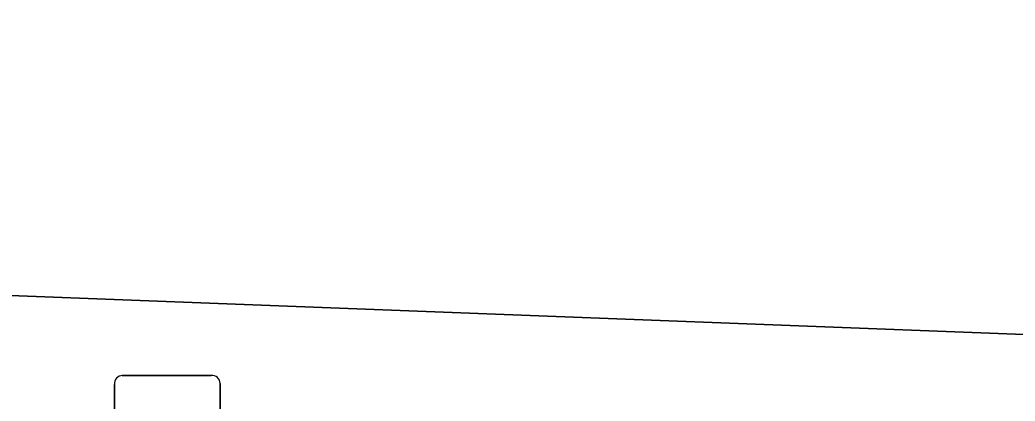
# Model space of a CAD drawing. Extents: x 160888 to 161385, y 386490 to 386908.
# Drawn here: x 161057.28 to 161066.69, y 386760.08 to 386763.68 of the extents above; entities that cross this region are included whole.
import ezdxf

# ---------------------------------------------------------------- set-up
doc = ezdxf.new("R2010")
doc.units = 0
for name, color, linetype in [('IMGEO_Fietsenrek', 7, 'Continuous'), ('IMGEO_Rijbaan_lokaal_open', 7, 'Continuous'), ('IMGEO_Voetpad_open', 7, 'Continuous')]:
    doc.layers.add(name, color=color, linetype=linetype)

msp = doc.modelspace()

# ---------------------------------------------------------------- linework, layer by layer
at = {"layer": 'IMGEO_Fietsenrek'}
for p, q in [((161058.2519, 386760.3225), (161059.0928, 386760.3225)), ((161059.0928, 386760.3225), (161058.2519, 386760.3225)), ((161058.1775, 386759.3979), (161058.1775, 386760.2388)), ((161058.1775, 386760.2388), (161058.1775, 386759.3979)), ((161059.1765, 386760.2481), (161059.1765, 386759.4072)), ((161059.1765, 386759.4072), (161059.1765, 386760.2481))]:
    msp.add_line(p, q, dxfattribs=at)
for centre, start, end in [((161058.2552, 386760.2446), 92.4484, 184.28452), ((161058.2552, 386760.2446), 92.4484, 184.28452), ((161059.0986, 386760.2448), 2.4484, 94.28452), ((161059.0986, 386760.2448), 2.4484, 94.28452)]:
    msp.add_arc(centre, 0.0779, start, end, dxfattribs=at)
at = {"layer": 'IMGEO_Rijbaan_lokaal_open'}
msp.add_lwpolyline([(161123.471, 386765.083), (161122.754, 386764.747), (161121.166, 386764.598), (161120.987, 386764.606), (161099.456, 386765.491), (161096.312, 386765.62), (161077.44, 386766.396), (161074.326, 386766.524), (161051.361, 386767.468), (161051.127, 386761.313), (161096.837, 386759.553), (161132.404, 386758.088), (161135.202, 386826.738)], dxfattribs=at)
at = {"layer": 'IMGEO_Voetpad_open'}
msp.add_lwpolyline([(161067.82, 386734.914), (161068.422, 386750), (161068.579, 386753.93), (161067.08, 386753.989), (161067.267, 386758.696), (161068.766, 386758.636), (161068.761, 386758.511), (161088.742, 386757.7), (161088.151, 386743.344), (161090.349, 386743.254), (161090.937, 386757.602), (161136.481, 386755.736), (161136.569, 386757.969), (161137.063, 386770.156), (161132.404, 386758.088), (161096.837, 386759.553), (161051.127, 386761.313)], dxfattribs=at)

doc.saveas('drawing.dxf')
